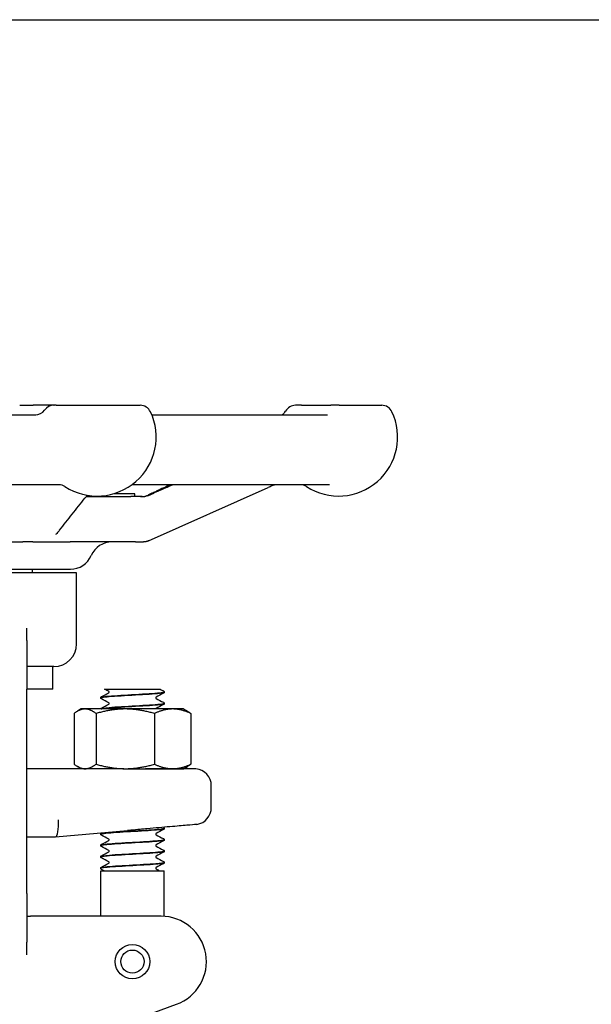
# Model space of a CAD drawing. Header units: inches. Extents: x 5 to 1128, y -85 to 748.
# Tile 580 of 656: x 968.25 to 971.39, y 299.19 to 304.61. Entities that reach past the tile are written whole.
import ezdxf

# ---------------------------------------------------------------- set-up
doc = ezdxf.new("R2010")
doc.units = ezdxf.units.IN
doc.header["$LTSCALE"] = 32
doc.header["$MEASUREMENT"] = 0
doc.layers.add('Visible (ANSI)', color=7, linetype='Continuous', lineweight=30)

msp = doc.modelspace()

# ---------------------------------------------------------------- linework, layer by layer
at = {"layer": 'Visible (ANSI)'}
for p, q in [((913.72578, 304.60867), (990.72578, 304.60867)), ((968.24741, 302.48517), (968.32169, 302.48517)), ((968.43507, 302.48517), (968.32169, 302.48517)), ((968.43507, 302.48517), (968.43716, 302.48517)), ((968.44886, 302.48517), (968.43716, 302.48517)), ((968.44886, 302.48517), (968.9109, 302.48517)), ((969.79888, 302.48517), (969.76609, 302.48517)), ((969.79888, 302.48517), (969.96028, 302.48517)), ((970.00561, 302.48517), (969.96028, 302.48517)), ((970.00561, 302.48517), (970.24059, 302.48517)), ((966.60252, 302.43267), (968.33622, 302.43267)), ((968.97476, 302.43267), (969.94187, 302.43267)), ((968.46327, 302.04767), (966.50811, 302.04767)), ((969.95298, 302.04767), (968.86535, 302.04767)), ((968.95655, 301.73858), (969.61513, 302.0318)), ((968.61408, 301.98267), (968.85909, 301.98267)), ((968.61408, 301.98267), (968.85909, 301.98267)), ((968.88078, 301.99829), (968.76516, 301.99829)), ((968.92112, 301.98267), (968.85909, 301.98267)), ((968.88078, 301.98267), (968.88078, 301.99829)), ((968.01958, 301.73267), (968.26513, 301.73267)), ((968.32003, 301.73267), (968.26513, 301.73267)), ((968.32003, 301.73267), (968.52584, 301.73267)), ((968.88533, 301.73267), (968.52584, 301.73267)), ((968.88533, 301.73267), (968.92987, 301.73267)), ((967.35996, 301.58267), (968.52666, 301.58267)), ((968.56078, 301.56267), (968.07444, 301.56267)), ((968.31828, 301.56267), (968.31828, 301.58267)), ((968.56078, 301.17117), (968.56078, 301.56267)), ((968.28703, 301.18976), (968.28703, 301.25785)), ((968.28703, 301.18976), (968.28703, 300.92117)), ((968.43578, 301.04617), (968.28703, 301.04617)), ((968.43078, 300.92117), (968.43078, 301.04617)), ((968.28703, 299.79617), (968.28703, 300.92117)), ((968.43078, 300.92117), (968.28703, 300.92117)), ((968.71518, 300.92117), (968.80274, 300.92117)), ((968.80274, 300.92117), (968.86863, 300.92117)), ((968.86863, 300.92117), (968.93445, 300.92117)), ((968.93445, 300.92117), (969.02128, 300.92117)), ((969.04328, 300.90519), (969.04328, 300.90581)), ((968.69328, 300.87391), (968.69328, 300.87453)), ((969.04328, 300.84263), (969.04328, 300.84325)), ((968.5465, 300.78753), (968.5465, 300.50881)), ((968.58678, 300.81267), (968.56496, 300.80007)), ((968.60704, 300.81267), (968.58678, 300.81267)), ((968.82846, 300.81267), (968.60704, 300.81267)), ((968.66757, 300.78753), (968.66757, 300.50881)), ((969.0897, 300.81267), (968.82846, 300.81267)), ((968.98934, 300.78753), (968.98934, 300.50881)), ((969.14978, 300.81267), (969.0897, 300.81267)), ((969.14978, 300.81267), (969.17161, 300.80007)), ((969.19006, 300.78753), (969.19006, 300.50881)), ((968.82042, 300.48367), (968.28703, 300.48367)), ((968.58678, 300.48367), (968.56496, 300.49627)), ((968.82042, 300.48367), (968.82846, 300.48367)), ((968.82846, 300.48367), (969.0897, 300.48367)), ((969.21738, 300.48327), (968.94027, 300.48327)), ((969.0897, 300.48367), (969.14978, 300.48367)), ((969.14978, 300.48367), (969.17161, 300.49627)), ((969.30253, 300.26958), (969.30253, 300.38992)), ((968.44545, 300.10868), (968.84087, 300.14328)), ((969.04328, 300.15444), (969.04328, 300.15506)), ((968.28703, 300.10867), (968.44528, 300.10867)), ((968.44545, 300.10868), (968.44528, 300.10867)), ((968.69328, 300.12316), (968.69328, 300.12378)), ((969.04328, 300.09188), (969.04328, 300.0925)), ((968.69328, 300.0606), (968.69328, 300.06122)), ((969.04328, 300.02932), (969.04328, 300.02994)), ((968.69328, 299.99803), (968.69328, 299.99866)), ((968.69328, 299.93547), (968.69328, 299.93609)), ((968.69328, 299.92117), (969.04328, 299.92117)), ((968.69328, 299.67117), (968.69328, 299.92117)), ((969.04328, 299.96675), (969.04328, 299.96737)), ((969.04328, 299.67053), (969.04328, 299.92117)), ((968.28703, 299.79617), (968.28703, 299.52758)), ((968.28703, 299.67117), (968.30738, 299.67117)), ((968.4922, 299.67117), (968.30738, 299.67117)), ((969.02546, 299.67117), (968.4922, 299.67117)), ((968.28703, 299.45949), (968.28703, 299.52758)), ((968.6952, 299.03492), (969.11097, 299.18625))]:
    msp.add_line(p, q, dxfattribs=at)
for radius in [0.095, 0.06375]:
    msp.add_circle((968.86828, 299.42117), radius, dxfattribs=at)
for centre, radius, start, end in [((968.43507, 302.42267), 0.0625, 90, 144.54946), ((968.9109, 302.42267), 0.0625, 25.37693, 90), ((969.76608, 302.42267), 0.0625, 90, 151.14395), ((970.24059, 302.42267), 0.0625, 25.37693, 90), ((968.33325, 302.49517), 0.0625, 270, 324.54946), ((968.67373, 302.31017), 0.325, 237.00411, 25.37693), ((970.00342, 302.31017), 0.325, 237.00411, 25.37693), ((968.46271, 301.98517), 0.0625, 57.00411, 90), ((969.7924, 301.98517), 0.0625, 57.00411, 90), ((968.75578, 301.60767), 0.125, 90, 156.42182), ((968.52665, 301.70767), 0.125, 270, 336.42182), ((968.43578, 301.17117), 0.125, 270, 0), ((969.20878, 300.38992), 0.09375, 0, 84.74141), ((969.20878, 300.26958), 0.09375, 279.08773, 0), ((969.02546, 299.42117), 0.25, 290, 90)]:
    msp.add_arc(centre, radius, start, end, dxfattribs=at)
msp.add_ellipse((968.44119, 300.20242), major_axis=(0.00409, -0.09375), ratio=0.2058405, start_param=0.0089869, end_param=1.5618094, dxfattribs=at)
for points, knots in [([(969.69317, 302.43267), (969.69332, 302.43276), (969.69348, 302.43287), (969.69435, 302.43345), (969.69527, 302.43406), (969.69761, 302.43597), (969.69833, 302.43658), (969.7005, 302.43856), (969.70209, 302.44003), (969.70621, 302.4449), (969.70844, 302.4476), (969.7113, 302.45277), (969.71132, 302.4528), (969.71134, 302.45283)], [0.301801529, 0.301801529, 0.301801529, 0.301801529, 0.311026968, 0.311026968, 0.346036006, 0.346036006, 0.35859844, 0.35859844, 0.375897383, 0.375897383, 0.388708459, 0.388708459, 0.388783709, 0.388783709, 0.388783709, 0.388783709]), ([(969.67092, 302.04767), (969.66729, 302.04767), (969.66335, 302.04767), (969.65893, 302.04747), (969.65777, 302.0474), (969.6558, 302.0472), (969.65523, 302.04713), (969.65426, 302.04701), (969.65395, 302.04696), (969.65329, 302.04686), (969.65294, 302.04681), (969.65233, 302.0467), (969.6521, 302.04667), (969.65163, 302.04658), (969.65137, 302.04653), (969.65087, 302.04643), (969.65061, 302.04638), (969.65014, 302.04628), (969.64992, 302.04623), (969.64951, 302.04614), (969.64933, 302.04609), (969.64851, 302.0459), (969.64802, 302.04577), (969.64687, 302.04546), (969.64631, 302.04529), (969.64334, 302.04435), (969.64022, 302.04303), (969.6298, 302.03837), (969.62265, 302.03514), (969.61513, 302.0318)], [0, 0, 0, 0, 0.0860149, 0.0860149, 0.11416773, 0.11416773, 0.12469642, 0.12469642, 0.12914613, 0.12914613, 0.13306956, 0.13306956, 0.13502613, 0.13502613, 0.13699814, 0.13699814, 0.13896384, 0.13896384, 0.14091438, 0.14091438, 0.14281478, 0.14281478, 0.14990119, 0.14990119, 0.16210052, 0.16210052, 0.21779338, 0.21779338, 0.29565066, 0.29565066, 0.29565066, 0.29565066]), ([(968.46686, 301.79816), (968.4785, 301.81274), (968.49014, 301.82732), (968.51342, 301.85648), (968.52506, 301.87106), (968.54834, 301.90023), (968.55997, 301.91482), (968.58325, 301.944), (968.59488, 301.95859), (968.6109, 301.97869), (968.61529, 301.98419), (968.61968, 301.9897)], [0.9209333, 0.9209333, 0.9209333, 0.9209333, 1.1948266, 1.1948266, 1.46872, 1.46872, 1.7426133, 1.7426133, 2.0165067, 2.0165067, 2.1197672, 2.1197672, 2.1197672, 2.1197672]), ([(968.91299, 301.98267), (968.91333, 301.98267), (968.91367, 301.98267), (968.91407, 301.98267), (968.91413, 301.98267), (968.91419, 301.98267), (968.91421, 301.98267), (968.91439, 301.98267), (968.91453, 301.98267), (968.91486, 301.98267), (968.91505, 301.98267), (968.91575, 301.98267), (968.91624, 301.98267), (968.91769, 301.98267), (968.91864, 301.98268), (968.92238, 301.98269), (968.92509, 301.9827), (968.92909, 301.98286), (968.93008, 301.98291), (968.9318, 301.98305), (968.93245, 301.98311), (968.93363, 301.98325), (968.93407, 301.98331), (968.93474, 301.9834), (968.93497, 301.98343), (968.93541, 301.9835), (968.93564, 301.98354), (968.93627, 301.98365), (968.93667, 301.98372), (968.93736, 301.98385), (968.93766, 301.98392), (968.93826, 301.98405), (968.93855, 301.98412), (968.93929, 301.9843), (968.93967, 301.9844), (968.94093, 301.98476), (968.94158, 301.98498), (968.94335, 301.98568), (968.94456, 301.98621), (968.94742, 301.98762), (968.94891, 301.98839), (968.95515, 301.9916), (968.96038, 301.99425), (968.97064, 301.99923), (968.97554, 302.00155), (968.98755, 302.0071), (968.99487, 302.01037), (969.00211, 302.01358)], [0, 0, 0, 0, 0.00271618, 0.00271618, 0.00315775, 0.00315775, 0.00337165, 0.00337165, 0.00508342, 0.00508342, 0.00768757, 0.00768757, 0.01463142, 0.01463142, 0.02847944, 0.02847944, 0.06954195, 0.06954195, 0.08324789, 0.08324789, 0.09025248, 0.09025248, 0.09374394, 0.09374394, 0.09546574, 0.09546574, 0.09718666, 0.09718666, 0.10065514, 0.10065514, 0.10409205, 0.10409205, 0.10824537, 0.10824537, 0.11599262, 0.11599262, 0.13681964, 0.13681964, 0.15785213, 0.15785213, 0.17584967, 0.17584967, 0.23174534, 0.23174534, 0.27578626, 0.27578626, 0.33616935, 0.33616935, 0.33616935, 0.33616935]), ([(968.95022, 301.98603), (968.95022, 301.98603), (968.95022, 301.98603), (968.95026, 301.98604), (968.95036, 301.98608), (968.9508, 301.98624), (968.95131, 301.98642), (968.95317, 301.98716), (968.9551, 301.98799), (968.95967, 301.99007), (968.96232, 301.9913), (968.96777, 301.9938), (968.97055, 301.99508), (968.97855, 301.99874), (968.98426, 302.00133), (968.99552, 302.00639), (969.00116, 302.00891), (969.00838, 302.01212), (969.01003, 302.01285), (969.01167, 302.01358)], [0.02029104, 0.02029104, 0.02029104, 0.02029104, 0.0213158, 0.0213158, 0.0275165, 0.0275165, 0.04356784, 0.04356784, 0.07542337, 0.07542337, 0.10910443, 0.10910443, 0.13873832, 0.13873832, 0.18890891, 0.18890891, 0.23534146, 0.23534146, 0.24909876, 0.24909876, 0.24909876, 0.24909876]), ([(968.46686, 301.79816), (968.46524, 301.79614), (968.4629, 301.79312), (968.45741, 301.78646), (968.45428, 301.78288), (968.45015, 301.77829), (968.44881, 301.77683), (968.44696, 301.77476), (968.44633, 301.77403), (968.4462, 301.77388), (968.4462, 301.77388), (968.4462, 301.77388)], [0, 0, 0, 0, 0.04709709, 0.04709709, 0.10216416, 0.10216416, 0.13173201, 0.13173201, 0.15669532, 0.15669532, 0.15933901, 0.15933901, 0.15933901, 0.15933901]), ([(968.95655, 301.73858), (968.95616, 301.7384), (968.95577, 301.73823), (968.95492, 301.73786), (968.95449, 301.73768), (968.95359, 301.73731), (968.9532, 301.73715), (968.95259, 301.73691), (968.95238, 301.73683), (968.95128, 301.73641), (968.95044, 301.73611), (968.9489, 301.7356), (968.94817, 301.73537), (968.9463, 301.73484), (968.94516, 301.73454), (968.94342, 301.73414), (968.94291, 301.73403), (968.94194, 301.73383), (968.94148, 301.73374), (968.94056, 301.73358), (968.9401, 301.7335), (968.93876, 301.73329), (968.93791, 301.73317), (968.93662, 301.73302), (968.93616, 301.73298), (968.93553, 301.73292), (968.93538, 301.7329), (968.93512, 301.73288), (968.93501, 301.73287), (968.93484, 301.73286), (968.93478, 301.73286), (968.93466, 301.73285), (968.9346, 301.73284), (968.93449, 301.73284), (968.93444, 301.73283), (968.93435, 301.73282), (968.9343, 301.73282), (968.93366, 301.73278), (968.93301, 301.73274), (968.93155, 301.73269), (968.9307, 301.73267), (968.92988, 301.73267)], [0, 0, 0, 0, 0.008786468, 0.008786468, 0.015207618, 0.015207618, 0.018782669, 0.018782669, 0.02054883, 0.02054883, 0.027782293, 0.027782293, 0.034814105, 0.034814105, 0.045378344, 0.045378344, 0.049482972, 0.049482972, 0.053065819, 0.053065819, 0.056600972, 0.056600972, 0.063724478, 0.063724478, 0.067843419, 0.067843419, 0.069054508, 0.069054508, 0.069936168, 0.069936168, 0.070376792, 0.070376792, 0.070819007, 0.070819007, 0.071262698, 0.071262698, 0.071705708, 0.071705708, 0.078741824, 0.078741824, 0.086832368, 0.086832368, 0.086832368, 0.086832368]), ([(969.04301, 300.90584), (969.04315, 300.90478), (969.04036, 300.90371), (969.03452, 300.90265), (969.01757, 300.89956), (968.9753, 300.89648), (968.92388, 300.89339), (968.87247, 300.89031), (968.81315, 300.88722), (968.76859, 300.88414), (968.72404, 300.88105), (968.69532, 300.87797), (968.69339, 300.87488), (968.69332, 300.87477), (968.69329, 300.87465), (968.69329, 300.87453)], [1.5680873, 1.5680873, 1.5680873, 1.5680873, 1.888606, 1.888606, 1.888606, 2.8182842, 2.8182842, 2.8182842, 3.7476993, 3.7476993, 3.7476993, 4.6768539, 4.6768539, 4.6768539, 4.712389, 4.712389, 4.712389, 4.712389]), ([(968.69331, 300.87388), (968.69334, 300.87673), (968.71576, 300.87958), (968.75361, 300.88244), (968.79421, 300.88549), (968.85161, 300.88855), (968.90421, 300.89161), (968.95723, 300.89469), (969.00411, 300.89777), (969.02696, 300.90086), (969.03767, 300.9023), (969.04298, 300.90375), (969.04296, 300.90519)], [-10.9982833, -10.9982833, -10.9982833, -10.9982833, -10.1393382, -10.1393382, -10.1393382, -9.2180099, -9.2180099, -9.2180099, -8.289328, -8.289328, -8.289328, -7.8539816, -7.8539816, -7.8539816, -7.8539816]), ([(968.73962, 300.9055), (968.73962, 300.90671), (968.73912, 300.90783), (968.73832, 300.90891), (968.73804, 300.90912), (968.73783, 300.90927), (968.7378, 300.90929), (968.7378, 300.90929)], [0, 0, 0, 0, 0.02017106, 0.02017106, 0.036592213, 0.036592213, 0.045399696, 0.045399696, 0.045399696, 0.045399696]), ([(968.73782, 300.90173), (968.73789, 300.90176), (968.73806, 300.90188), (968.73857, 300.90241), (968.73888, 300.9028), (968.73941, 300.90393), (968.73962, 300.90471), (968.73962, 300.9055)], [0.008751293, 0.008751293, 0.008751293, 0.008751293, 0.024017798, 0.024017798, 0.03673453, 0.03673453, 0.049915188, 0.049915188, 0.049915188, 0.049915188]), ([(969.03907, 300.91184), (969.03979, 300.91147), (969.04055, 300.91102), (969.04179, 300.90973), (969.04223, 300.90917), (969.04297, 300.90771), (969.04324, 300.90679), (969.04328, 300.90584)], [0, 0, 0, 0, 0.024898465, 0.024898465, 0.037820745, 0.037820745, 0.051208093, 0.051208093, 0.051208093, 0.051208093]), ([(969.04328, 300.90516), (969.04322, 300.90389), (969.04274, 300.90269), (969.04164, 300.90103), (969.04105, 300.90048), (969.04001, 300.89968), (969.03953, 300.8994), (969.03907, 300.89916)], [0, 0, 0, 0, 0.017960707, 0.017960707, 0.035135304, 0.035135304, 0.051182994, 0.051182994, 0.051182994, 0.051182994]), ([(968.69328, 300.87456), (968.69334, 300.87583), (968.69382, 300.87703), (968.69492, 300.87869), (968.69552, 300.87924), (968.69656, 300.88004), (968.69703, 300.88032), (968.69749, 300.88056)], [0, 0, 0, 0, 0.017960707, 0.017960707, 0.035135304, 0.035135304, 0.051182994, 0.051182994, 0.051182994, 0.051182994]), ([(968.69749, 300.86788), (968.69678, 300.86825), (968.69602, 300.8687), (968.69477, 300.86999), (968.69433, 300.87055), (968.6936, 300.87201), (968.69333, 300.87293), (968.69328, 300.87388)], [0, 0, 0, 0, 0.024898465, 0.024898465, 0.037820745, 0.037820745, 0.051208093, 0.051208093, 0.051208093, 0.051208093]), ([(969.04297, 300.84328), (969.04297, 300.84149), (969.03476, 300.83969), (969.01866, 300.8379), (968.99097, 300.83482), (968.94062, 300.83174), (968.88679, 300.82866), (968.83298, 300.82559), (968.77698, 300.82251), (968.74013, 300.81943), (968.71317, 300.81717), (968.69693, 300.81492), (968.69392, 300.81267)], [7.8512726, 7.8512726, 7.8512726, 7.8512726, 8.3909221, 8.3909221, 8.3909221, 9.318815, 9.318815, 9.318815, 10.2464637, 10.2464637, 10.2464637, 10.9251619, 10.9251619, 10.9251619, 10.9251619]), ([(968.69515, 300.81267), (968.69902, 300.81432), (968.70977, 300.81597), (968.72684, 300.81762), (968.75863, 300.82069), (968.81158, 300.82376), (968.86557, 300.82683), (968.91946, 300.8299), (968.97314, 300.83297), (969.00628, 300.83603), (969.03004, 300.83823), (969.04286, 300.84043), (969.04307, 300.84263)], [-17.1459793, -17.1459793, -17.1459793, -17.1459793, -16.649142, -16.649142, -16.649142, -15.7234774, -15.7234774, -15.7234774, -14.7994931, -14.7994931, -14.7994931, -14.1371669, -14.1371669, -14.1371669, -14.1371669]), ([(968.73962, 300.84294), (968.73962, 300.84415), (968.73912, 300.84527), (968.73832, 300.84634), (968.73804, 300.84656), (968.73783, 300.84671), (968.7378, 300.84673), (968.7378, 300.84673)], [0, 0, 0, 0, 0.02017106, 0.02017106, 0.036592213, 0.036592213, 0.045399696, 0.045399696, 0.045399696, 0.045399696]), ([(968.73782, 300.83917), (968.73789, 300.8392), (968.73806, 300.83931), (968.73857, 300.83985), (968.73888, 300.84023), (968.73941, 300.84137), (968.73962, 300.84215), (968.73962, 300.84294)], [0.008751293, 0.008751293, 0.008751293, 0.008751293, 0.024017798, 0.024017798, 0.03673453, 0.03673453, 0.049915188, 0.049915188, 0.049915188, 0.049915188]), ([(968.99874, 300.87799), (968.99868, 300.87796), (968.99851, 300.87784), (968.998, 300.87731), (968.99769, 300.87692), (968.99715, 300.87579), (968.99695, 300.87501), (968.99695, 300.87422)], [0.008751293, 0.008751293, 0.008751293, 0.008751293, 0.024017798, 0.024017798, 0.03673453, 0.03673453, 0.049915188, 0.049915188, 0.049915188, 0.049915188]), ([(968.99695, 300.87422), (968.99695, 300.87301), (968.99745, 300.87189), (968.99824, 300.87082), (968.99853, 300.8706), (968.99873, 300.87045), (968.99877, 300.87043), (968.99877, 300.87043)], [0, 0, 0, 0, 0.02017106, 0.02017106, 0.036592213, 0.036592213, 0.045399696, 0.045399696, 0.045399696, 0.045399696]), ([(969.03907, 300.84928), (969.03979, 300.84891), (969.04055, 300.84846), (969.04179, 300.84717), (969.04223, 300.84661), (969.04297, 300.84515), (969.04324, 300.84423), (969.04328, 300.84328)], [0, 0, 0, 0, 0.024898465, 0.024898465, 0.037820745, 0.037820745, 0.051208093, 0.051208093, 0.051208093, 0.051208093]), ([(969.04328, 300.8426), (969.04322, 300.84133), (969.04274, 300.84013), (969.04164, 300.83847), (969.04105, 300.83792), (969.04001, 300.83712), (969.03953, 300.83684), (969.03907, 300.8366)], [0, 0, 0, 0, 0.017960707, 0.017960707, 0.035135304, 0.035135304, 0.051182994, 0.051182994, 0.051182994, 0.051182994]), ([(968.69335, 300.81267), (968.69352, 300.81369), (968.69392, 300.81462), (968.69492, 300.81613), (968.69552, 300.81668), (968.69656, 300.81748), (968.69703, 300.81776), (968.69749, 300.818)], [0.003203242, 0.003203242, 0.003203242, 0.003203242, 0.017960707, 0.017960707, 0.035135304, 0.035135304, 0.051182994, 0.051182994, 0.051182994, 0.051182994]), ([(968.99874, 300.81543), (968.99868, 300.8154), (968.99851, 300.81528), (968.998, 300.81475), (968.99769, 300.81436), (968.99727, 300.81348), (968.99714, 300.81309), (968.99705, 300.81267)], [0.008751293, 0.008751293, 0.008751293, 0.008751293, 0.024017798, 0.024017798, 0.03673453, 0.03673453, 0.044158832, 0.044158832, 0.044158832, 0.044158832]), ([(968.82042, 300.48367), (968.82074, 300.48367), (968.82106, 300.48367), (968.8612, 300.48366), (968.90089, 300.48327), (968.94027, 300.48327)], [-0.00244603, -0.00244603, -0.00244603, -0.00244603, 0, 0, 0.30409051, 0.30409051, 0.30409051, 0.30409051]), ([(968.69335, 300.12313), (968.69329, 300.12354), (968.69369, 300.12395), (968.69456, 300.12436), (968.70106, 300.12743), (968.73387, 300.1305), (968.78056, 300.13357), (968.82723, 300.13664), (968.88668, 300.13971), (968.93637, 300.14278), (968.98605, 300.14585), (969.02482, 300.14892), (969.03799, 300.15199), (969.0415, 300.1528), (969.04317, 300.15362), (969.04309, 300.15444)], [-86.396507, -86.396507, -86.396507, -86.396507, -86.2730121, -86.2730121, -86.2730121, -85.3480879, -85.3480879, -85.3480879, -84.4233738, -84.4233738, -84.4233738, -83.4988671, -83.4988671, -83.4988671, -83.2522053, -83.2522053, -83.2522053, -83.2522053]), ([(969.04323, 300.15509), (969.04328, 300.15474), (969.04299, 300.15439), (969.04236, 300.15404), (969.0368, 300.15096), (969.00467, 300.14788), (968.95821, 300.1448), (968.91181, 300.14172), (968.85222, 300.13864), (968.80214, 300.13556), (968.75211, 300.13249), (968.71275, 300.12941), (968.69902, 300.12634), (968.69522, 300.12549), (968.69341, 300.12463), (968.69349, 300.12378)], [76.966311, 76.966311, 76.966311, 76.966311, 77.0718173, 77.0718173, 77.0718173, 78.0001054, 78.0001054, 78.0001054, 78.927415, 78.927415, 78.927415, 79.8537889, 79.8537889, 79.8537889, 80.1106127, 80.1106127, 80.1106127, 80.1106127]), ([(968.94811, 300.15293), (968.94572, 300.15273), (968.94332, 300.15251), (968.93064, 300.1514), (968.92032, 300.15047), (968.89286, 300.14798), (968.87569, 300.14639), (968.85322, 300.14437), (968.848, 300.1439), (968.84213, 300.14339), (968.8415, 300.14333), (968.84087, 300.14328)], [0.05166308, 0.05166308, 0.05166308, 0.05166308, 0.07036558, 0.07036558, 0.15060424, 0.15060424, 0.28322209, 0.28322209, 0.32342002, 0.32342002, 0.3282584, 0.3282584, 0.3282584, 0.3282584]), ([(969.22359, 300.177), (969.22359, 300.177), (969.22154, 300.17682), (969.209, 300.17573), (969.19206, 300.17425), (969.14308, 300.16998), (969.11149, 300.16722), (969.03648, 300.16067), (968.99347, 300.15691), (968.94811, 300.15293)], [1.2086674, 1.2086674, 1.2086674, 1.2086674, 1.3758839, 1.3758839, 1.7193458, 1.7193458, 2.0628667, 2.0628667, 2.4173808, 2.4173808, 2.4173808, 2.4173808]), ([(969.04328, 300.15441), (969.04322, 300.15314), (969.04274, 300.15194), (969.04164, 300.15028), (969.04105, 300.14973), (969.04001, 300.14893), (969.03953, 300.14865), (969.03907, 300.14841)], [0, 0, 0, 0, 0.017960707, 0.017960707, 0.035135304, 0.035135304, 0.051182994, 0.051182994, 0.051182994, 0.051182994]), ([(969.0394, 300.16092), (969.04002, 300.16058), (969.04067, 300.16014), (969.04179, 300.15898), (969.04223, 300.15842), (969.04297, 300.15696), (969.04324, 300.15604), (969.04328, 300.15509)], [0.003701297, 0.003701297, 0.003701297, 0.003701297, 0.024898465, 0.024898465, 0.037820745, 0.037820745, 0.051208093, 0.051208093, 0.051208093, 0.051208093]), ([(968.69328, 300.12381), (968.69334, 300.12508), (968.69382, 300.12628), (968.69492, 300.12794), (968.69552, 300.12849), (968.69656, 300.12929), (968.69703, 300.12957), (968.69749, 300.12981)], [0, 0, 0, 0, 0.017960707, 0.017960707, 0.035135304, 0.035135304, 0.051182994, 0.051182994, 0.051182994, 0.051182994]), ([(968.69749, 300.11713), (968.69678, 300.1175), (968.69602, 300.11795), (968.69477, 300.11924), (968.69433, 300.1198), (968.6936, 300.12126), (968.69333, 300.12218), (968.69328, 300.12313)], [0, 0, 0, 0, 0.024898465, 0.024898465, 0.037820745, 0.037820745, 0.051208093, 0.051208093, 0.051208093, 0.051208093]), ([(969.04303, 300.09253), (969.04317, 300.09153), (969.04071, 300.09053), (969.03554, 300.08953), (969.01972, 300.08647), (968.97882, 300.0834), (968.92828, 300.08034), (968.87777, 300.07728), (968.81881, 300.07423), (968.77359, 300.07117), (968.72741, 300.06804), (968.69673, 300.06492), (968.69357, 300.06179), (968.69338, 300.0616), (968.69329, 300.06141), (968.6933, 300.06122)], [83.2494963, 83.2494963, 83.2494963, 83.2494963, 83.5507651, 83.5507651, 83.5507651, 84.4730857, 84.4730857, 84.4730857, 85.3947182, 85.3947182, 85.3947182, 86.3362347, 86.3362347, 86.3362347, 86.393798, 86.393798, 86.393798, 86.393798]), ([(968.69331, 300.06057), (968.69337, 300.0634), (968.71541, 300.06623), (968.75277, 300.06906), (968.79336, 300.07213), (968.85106, 300.07521), (968.90396, 300.07828), (968.95684, 300.08136), (969.00367, 300.08443), (969.02665, 300.0875), (969.03756, 300.08896), (969.04298, 300.09042), (969.04295, 300.09188)], [-92.6796923, -92.6796923, -92.6796923, -92.6796923, -91.8271132, -91.8271132, -91.8271132, -90.9008742, -90.9008742, -90.9008742, -89.9748609, -89.9748609, -89.9748609, -89.5353906, -89.5353906, -89.5353906, -89.5353906]), ([(968.73962, 300.09219), (968.73962, 300.0934), (968.73912, 300.09452), (968.73832, 300.09559), (968.73804, 300.09581), (968.73783, 300.09596), (968.7378, 300.09598), (968.7378, 300.09598)], [0, 0, 0, 0, 0.02017106, 0.02017106, 0.036592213, 0.036592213, 0.045399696, 0.045399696, 0.045399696, 0.045399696]), ([(968.73782, 300.08842), (968.73789, 300.08845), (968.73806, 300.08856), (968.73857, 300.0891), (968.73888, 300.08948), (968.73941, 300.09062), (968.73962, 300.0914), (968.73962, 300.09219)], [0.008751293, 0.008751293, 0.008751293, 0.008751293, 0.024017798, 0.024017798, 0.03673453, 0.03673453, 0.049915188, 0.049915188, 0.049915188, 0.049915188]), ([(968.99874, 300.12724), (968.99868, 300.12721), (968.99851, 300.12709), (968.998, 300.12656), (968.99769, 300.12617), (968.99715, 300.12504), (968.99695, 300.12426), (968.99695, 300.12347)], [0.008751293, 0.008751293, 0.008751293, 0.008751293, 0.024017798, 0.024017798, 0.03673453, 0.03673453, 0.049915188, 0.049915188, 0.049915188, 0.049915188]), ([(968.99695, 300.12347), (968.99695, 300.12226), (968.99745, 300.12114), (968.99824, 300.12007), (968.99853, 300.11985), (968.99873, 300.1197), (968.99877, 300.11968), (968.99877, 300.11968)], [0, 0, 0, 0, 0.02017106, 0.02017106, 0.036592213, 0.036592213, 0.045399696, 0.045399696, 0.045399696, 0.045399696]), ([(969.03907, 300.09853), (969.03979, 300.09816), (969.04055, 300.09771), (969.04179, 300.09642), (969.04223, 300.09586), (969.04297, 300.0944), (969.04324, 300.09348), (969.04328, 300.09253)], [0, 0, 0, 0, 0.024898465, 0.024898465, 0.037820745, 0.037820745, 0.051208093, 0.051208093, 0.051208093, 0.051208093]), ([(969.04328, 300.09185), (969.04322, 300.09058), (969.04274, 300.08938), (969.04164, 300.08772), (969.04105, 300.08717), (969.04001, 300.08637), (969.03953, 300.08609), (969.03907, 300.08585)], [0, 0, 0, 0, 0.017960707, 0.017960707, 0.035135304, 0.035135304, 0.051182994, 0.051182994, 0.051182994, 0.051182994]), ([(968.69328, 300.06125), (968.69334, 300.06252), (968.69382, 300.06372), (968.69492, 300.06538), (968.69552, 300.06593), (968.69656, 300.06673), (968.69703, 300.06701), (968.69749, 300.06725)], [0, 0, 0, 0, 0.017960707, 0.017960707, 0.035135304, 0.035135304, 0.051182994, 0.051182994, 0.051182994, 0.051182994]), ([(968.69749, 300.05456), (968.69678, 300.05494), (968.69602, 300.05539), (968.69477, 300.05668), (968.69433, 300.05724), (968.6936, 300.0587), (968.69333, 300.05962), (968.69328, 300.06057)], [0, 0, 0, 0, 0.024898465, 0.024898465, 0.037820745, 0.037820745, 0.051208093, 0.051208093, 0.051208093, 0.051208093]), ([(969.04296, 300.02996), (969.04298, 300.02822), (969.03518, 300.02647), (969.01983, 300.02472), (968.99282, 300.02165), (968.94308, 300.01858), (968.88948, 300.01551), (968.83598, 300.01244), (968.77989, 300.00937), (968.74243, 300.00631), (968.71129, 300.00376), (968.69364, 300.00121), (968.69338, 299.99866)], [89.5326816, 89.5326816, 89.5326816, 89.5326816, 90.0591077, 90.0591077, 90.0591077, 90.9847722, 90.9847722, 90.9847722, 91.9087566, 91.9087566, 91.9087566, 92.6769833, 92.6769833, 92.6769833, 92.6769833]), ([(968.69352, 299.99801), (968.69362, 300.00015), (968.70564, 300.00229), (968.72821, 300.00444), (968.76066, 300.00752), (968.81414, 300.0106), (968.86827, 300.01367), (968.92238, 300.01675), (968.97586, 300.01983), (969.00831, 300.02291), (969.03082, 300.02505), (969.04285, 300.02718), (969.04305, 300.02932)], [-98.9628776, -98.9628776, -98.9628776, -98.9628776, -98.3173276, -98.3173276, -98.3173276, -97.3894346, -97.3894346, -97.3894346, -96.461786, -96.461786, -96.461786, -95.8185759, -95.8185759, -95.8185759, -95.8185759]), ([(968.73962, 300.02963), (968.73962, 300.03083), (968.73912, 300.03195), (968.73832, 300.03303), (968.73804, 300.03324), (968.73783, 300.0334), (968.7378, 300.03341), (968.7378, 300.03341)], [0, 0, 0, 0, 0.02017106, 0.02017106, 0.036592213, 0.036592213, 0.045399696, 0.045399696, 0.045399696, 0.045399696]), ([(968.73782, 300.02585), (968.73789, 300.02589), (968.73806, 300.026), (968.73857, 300.02654), (968.73888, 300.02692), (968.73941, 300.02806), (968.73962, 300.02884), (968.73962, 300.02963)], [0.008751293, 0.008751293, 0.008751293, 0.008751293, 0.024017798, 0.024017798, 0.03673453, 0.03673453, 0.049915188, 0.049915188, 0.049915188, 0.049915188]), ([(968.99874, 300.06468), (968.99868, 300.06465), (968.99851, 300.06453), (968.998, 300.064), (968.99769, 300.06361), (968.99715, 300.06247), (968.99695, 300.0617), (968.99695, 300.06091)], [0.008751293, 0.008751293, 0.008751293, 0.008751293, 0.024017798, 0.024017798, 0.03673453, 0.03673453, 0.049915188, 0.049915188, 0.049915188, 0.049915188]), ([(968.99695, 300.06091), (968.99695, 300.0597), (968.99745, 300.05858), (968.99824, 300.0575), (968.99853, 300.05729), (968.99873, 300.05714), (968.99877, 300.05712), (968.99877, 300.05712)], [0, 0, 0, 0, 0.02017106, 0.02017106, 0.036592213, 0.036592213, 0.045399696, 0.045399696, 0.045399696, 0.045399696]), ([(969.03907, 300.03597), (969.03979, 300.0356), (969.04055, 300.03514), (969.04179, 300.03386), (969.04223, 300.03329), (969.04297, 300.03184), (969.04324, 300.03092), (969.04328, 300.02996)], [0, 0, 0, 0, 0.024898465, 0.024898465, 0.037820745, 0.037820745, 0.051208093, 0.051208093, 0.051208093, 0.051208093]), ([(969.04328, 300.02929), (969.04322, 300.02801), (969.04274, 300.02681), (969.04164, 300.02515), (969.04105, 300.02461), (969.04001, 300.02381), (969.03953, 300.02352), (969.03907, 300.02328)], [0, 0, 0, 0, 0.017960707, 0.017960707, 0.035135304, 0.035135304, 0.051182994, 0.051182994, 0.051182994, 0.051182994]), ([(968.69328, 299.99868), (968.69334, 299.99996), (968.69382, 300.00116), (968.69492, 300.00282), (968.69552, 300.00336), (968.69656, 300.00417), (968.69703, 300.00445), (968.69749, 300.00469)], [0, 0, 0, 0, 0.017960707, 0.017960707, 0.035135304, 0.035135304, 0.051182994, 0.051182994, 0.051182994, 0.051182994]), ([(968.69749, 299.992), (968.69678, 299.99238), (968.69602, 299.99283), (968.69477, 299.99412), (968.69433, 299.99468), (968.6936, 299.99614), (968.69333, 299.99706), (968.69328, 299.99801)], [0, 0, 0, 0, 0.024898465, 0.024898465, 0.037820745, 0.037820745, 0.051208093, 0.051208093, 0.051208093, 0.051208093]), ([(968.73962, 299.96706), (968.73962, 299.96827), (968.73912, 299.96939), (968.73832, 299.97047), (968.73804, 299.97068), (968.73783, 299.97083), (968.7378, 299.97085), (968.7378, 299.97085)], [0, 0, 0, 0, 0.02017106, 0.02017106, 0.036592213, 0.036592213, 0.045399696, 0.045399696, 0.045399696, 0.045399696]), ([(968.99874, 300.00212), (968.99868, 300.00208), (968.99851, 300.00197), (968.998, 300.00143), (968.99769, 300.00105), (968.99715, 299.99991), (968.99695, 299.99913), (968.99695, 299.99835)], [0.008751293, 0.008751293, 0.008751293, 0.008751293, 0.024017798, 0.024017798, 0.03673453, 0.03673453, 0.049915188, 0.049915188, 0.049915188, 0.049915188]), ([(968.99695, 299.99835), (968.99695, 299.99714), (968.99745, 299.99602), (968.99824, 299.99494), (968.99853, 299.99473), (968.99873, 299.99458), (968.99877, 299.99456), (968.99877, 299.99456)], [0, 0, 0, 0, 0.02017106, 0.02017106, 0.036592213, 0.036592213, 0.045399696, 0.045399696, 0.045399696, 0.045399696]), ([(969.03907, 299.97341), (969.03979, 299.97303), (969.04055, 299.97258), (969.04179, 299.97129), (969.04223, 299.97073), (969.04297, 299.96927), (969.04324, 299.96835), (969.04328, 299.9674)], [0, 0, 0, 0, 0.024898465, 0.024898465, 0.037820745, 0.037820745, 0.051208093, 0.051208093, 0.051208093, 0.051208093]), ([(968.69328, 299.93612), (968.69334, 299.9374), (968.69382, 299.9386), (968.69492, 299.94026), (968.69552, 299.9408), (968.69656, 299.9416), (968.69703, 299.94189), (968.69749, 299.94213)], [0, 0, 0, 0, 0.017960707, 0.017960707, 0.035135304, 0.035135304, 0.051182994, 0.051182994, 0.051182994, 0.051182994]), ([(968.69749, 299.92944), (968.69678, 299.92981), (968.69602, 299.93027), (968.69477, 299.93155), (968.69433, 299.93212), (968.6936, 299.93357), (968.69333, 299.93449), (968.69328, 299.93545)], [0, 0, 0, 0, 0.024898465, 0.024898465, 0.037820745, 0.037820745, 0.051208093, 0.051208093, 0.051208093, 0.051208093]), ([(968.69361, 299.93545), (968.69351, 299.93686), (968.69853, 299.93828), (968.70876, 299.93969), (968.73106, 299.94278), (968.77758, 299.94586), (968.83054, 299.94895), (968.88348, 299.95203), (968.94158, 299.95512), (968.98262, 299.9582), (969.02055, 299.96105), (969.04307, 299.9639), (969.04326, 299.96675)], [-105.2460629, -105.2460629, -105.2460629, -105.2460629, -104.8196437, -104.8196437, -104.8196437, -103.8899654, -103.8899654, -103.8899654, -102.9605503, -102.9605503, -102.9605503, -102.1017612, -102.1017612, -102.1017612, -102.1017612]), ([(969.04317, 299.9674), (969.04302, 299.9649), (969.02624, 299.9624), (968.99629, 299.9599), (968.95964, 299.95685), (968.90413, 299.95379), (968.85066, 299.95073), (968.79676, 299.94765), (968.74621, 299.94456), (968.7183, 299.94148), (968.70203, 299.93969), (968.69367, 299.93789), (968.69359, 299.93609)], [95.8158669, 95.8158669, 95.8158669, 95.8158669, 96.5689115, 96.5689115, 96.5689115, 97.4902398, 97.4902398, 97.4902398, 98.4189217, 98.4189217, 98.4189217, 98.9601686, 98.9601686, 98.9601686, 98.9601686]), ([(968.73782, 299.96329), (968.73789, 299.96333), (968.73806, 299.96344), (968.73857, 299.96398), (968.73888, 299.96436), (968.73941, 299.9655), (968.73962, 299.96628), (968.73962, 299.96706)], [0.008751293, 0.008751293, 0.008751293, 0.008751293, 0.024017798, 0.024017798, 0.03673453, 0.03673453, 0.049915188, 0.049915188, 0.049915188, 0.049915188]), ([(968.99874, 299.93956), (968.99868, 299.93952), (968.99851, 299.93941), (968.998, 299.93887), (968.99769, 299.93849), (968.99715, 299.93735), (968.99695, 299.93657), (968.99695, 299.93578)], [0.008751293, 0.008751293, 0.008751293, 0.008751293, 0.024017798, 0.024017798, 0.03673453, 0.03673453, 0.049915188, 0.049915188, 0.049915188, 0.049915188]), ([(968.99695, 299.93578), (968.99695, 299.93458), (968.99745, 299.93346), (968.99824, 299.93238), (968.99853, 299.93216), (968.99873, 299.93201), (968.99877, 299.932), (968.99877, 299.932)], [0, 0, 0, 0, 0.02017106, 0.02017106, 0.036592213, 0.036592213, 0.045399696, 0.045399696, 0.045399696, 0.045399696]), ([(969.04328, 299.96673), (969.04322, 299.96545), (969.04274, 299.96425), (969.04164, 299.96259), (969.04105, 299.96205), (969.04001, 299.96124), (969.03953, 299.96096), (969.03907, 299.96072)], [0, 0, 0, 0, 0.017960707, 0.017960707, 0.035135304, 0.035135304, 0.051182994, 0.051182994, 0.051182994, 0.051182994])]:
    msp.add_open_spline(points, degree=3, knots=knots, dxfattribs=at)
for points in [[(969.07888, 302.04767), (969.05329, 302.0363), (969.0277, 302.02494), (969.00211, 302.01358)], [(969.01167, 302.01358), (969.03727, 302.02494), (969.06286, 302.0363), (969.08845, 302.04767)], [(968.69749, 300.88056), (968.71094, 300.88761), (968.72439, 300.89466), (968.73782, 300.90173)], [(968.7378, 300.90929), (968.73026, 300.91325), (968.72272, 300.91721), (968.71518, 300.92117)], [(969.03907, 300.89916), (969.02563, 300.89211), (969.01218, 300.88506), (968.99874, 300.87799)], [(969.02128, 300.92117), (969.02721, 300.91806), (969.03314, 300.91495), (969.03907, 300.91184)], [(968.7378, 300.84672), (968.72437, 300.85379), (968.71093, 300.86084), (968.69749, 300.86788)], [(968.69749, 300.818), (968.71094, 300.82505), (968.72439, 300.8321), (968.73782, 300.83917)], [(969.03907, 300.8366), (969.02563, 300.82955), (969.01218, 300.8225), (968.99874, 300.81543)], [(968.99876, 300.87044), (969.01219, 300.86337), (969.02563, 300.85632), (969.03907, 300.84928)], [(969.02045, 300.48367), (969.0207, 300.48354), (969.02095, 300.48341), (969.0212, 300.48327)], [(969.03907, 300.14841), (969.02563, 300.14136), (969.01218, 300.13431), (968.99874, 300.12724)], [(968.69749, 300.12981), (968.6982, 300.13018), (968.6989, 300.13055), (968.6996, 300.13092)], [(968.7378, 300.09597), (968.72437, 300.10304), (968.71093, 300.11009), (968.69749, 300.11713)], [(968.69749, 300.06725), (968.71094, 300.0743), (968.72439, 300.08135), (968.73782, 300.08842)], [(969.03907, 300.08585), (969.02563, 300.0788), (969.01218, 300.07175), (968.99874, 300.06468)], [(968.99876, 300.11969), (969.01219, 300.11262), (969.02563, 300.10557), (969.03907, 300.09853)], [(968.7378, 300.03341), (968.72437, 300.04047), (968.71093, 300.04752), (968.69749, 300.05456)], [(968.69749, 300.00469), (968.71094, 300.01173), (968.72439, 300.01878), (968.73782, 300.02585)], [(969.03907, 300.02328), (969.02563, 300.01624), (969.01218, 300.00919), (968.99874, 300.00212)], [(968.99876, 300.05712), (969.01219, 300.05006), (969.02563, 300.04301), (969.03907, 300.03597)], [(968.7378, 299.97085), (968.72437, 299.97791), (968.71093, 299.98496), (968.69749, 299.992)], [(968.99876, 299.99456), (969.01219, 299.9875), (969.02563, 299.98045), (969.03907, 299.97341)], [(968.69749, 299.94213), (968.71094, 299.94917), (968.72439, 299.95622), (968.73782, 299.96329)], [(968.71327, 299.92117), (968.70801, 299.92393), (968.70275, 299.92668), (968.69749, 299.92944)], [(969.03907, 299.96072), (969.02563, 299.95368), (969.01218, 299.94662), (968.99874, 299.93956)], [(968.99876, 299.932), (969.00563, 299.92839), (969.0125, 299.92478), (969.01938, 299.92117)]]:
    msp.add_open_spline(points, degree=3, dxfattribs=at)
for points, weights in [([(968.60704, 300.81267), (968.57894, 300.81267), (968.5465, 300.78753)], [1, 1.0379548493, 1]), ([(968.66757, 300.78753), (968.63513, 300.81267), (968.60704, 300.81267)], [1, 1.0379548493, 1]), ([(968.82846, 300.81267), (968.75379, 300.81267), (968.66757, 300.78753)], [1, 1.0379548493, 1]), ([(968.98934, 300.78753), (968.90312, 300.81267), (968.82846, 300.81267)], [1, 1.0379548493, 1]), ([(969.0897, 300.81267), (969.04313, 300.81267), (968.98934, 300.78753)], [1, 1.0379548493, 1]), ([(969.19006, 300.78753), (969.13628, 300.81267), (969.0897, 300.81267)], [1, 1.0379548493, 1]), ([(969.17161, 300.80007), (969.18051, 300.79493), (969.19006, 300.78753)], [1.01552166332, 1.01087918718, 1]), ([(968.5465, 300.50881), (968.57894, 300.48367), (968.60704, 300.48367)], [1, 1.0379548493, 1]), ([(968.60704, 300.48367), (968.63513, 300.48367), (968.66757, 300.50881)], [1, 1.0379548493, 1]), ([(968.66757, 300.50881), (968.75379, 300.48367), (968.82846, 300.48367)], [1, 1.0379548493, 1]), ([(968.82846, 300.48367), (968.90312, 300.48367), (968.98934, 300.50881)], [1, 1.0379548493, 1]), ([(968.98934, 300.50881), (969.04313, 300.48367), (969.0897, 300.48367)], [1, 1.0379548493, 1]), ([(969.0897, 300.48367), (969.13628, 300.48367), (969.19006, 300.50881)], [1, 1.0379548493, 1]), ([(969.19006, 300.50881), (969.18051, 300.50141), (969.17161, 300.49627)], [1, 1.01087918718, 1.01552166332])]:
    msp.add_rational_spline(points, weights, degree=2, dxfattribs=at)

doc.saveas('drawing.dxf')
